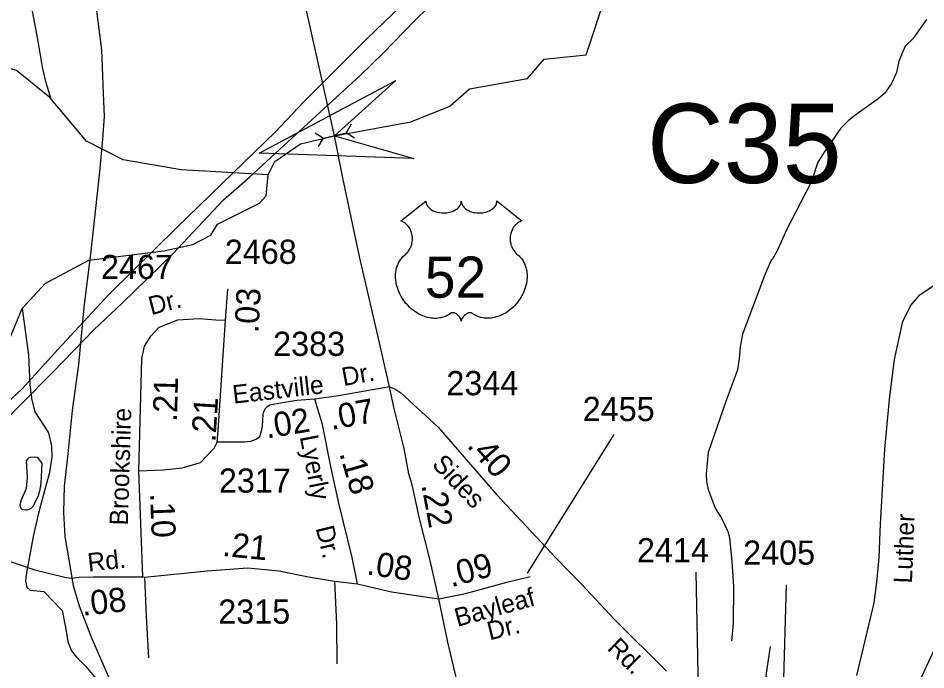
# Model space of a CAD drawing. Extents: x 1473865 to 1648260, y 639067 to 773536.
# Drawn here: x 1575239 to 1579931, y 668931 to 672298 of the extents above; entities that cross this region are included whole.
import ezdxf

# ---------------------------------------------------------------- set-up
doc = ezdxf.new("R2010")
doc.units = 0
for name, color, linetype in [('Exist Hydrographic Creek Single Shore', 7, 'Continuous'), ('Exist Hydrographic Misc Water Feature', 7, 'Continuous'), ('Exist Railroad Mainline', 7, 'Continuous'), ('Exist Road Non-System Type 51', 7, 'Continuous'), ('Exist Road Primary US Attributed', 7, 'Continuous'), ('Exist Road Primary US Mileage Hundredths English Label', 7, 'Continuous'), ('Exist Road Primary US Shield CELL', 7, 'Continuous'), ('Exist Road Primary US Shield Number Label', 7, 'Continuous'), ('Exist Road Secondary Mileage Hundredths English Label', 7, 'Continuous'), ('Exist Road Secondary Structure Culvert Attributed CELL', 7, 'Continuous'), ('Exist Road Secondary Structure Culvert CELL', 7, 'Continuous'), ('Exist Road Secondary Structure Culvert Number Label', 7, 'Continuous'), ('Exist Road Secondary Type 51 Attributed', 7, 'Continuous'), ('Exist Road Secondary Type 51 Label', 7, 'Continuous'), ('Exist Road Secondary Type 51 Number Label', 7, 'Continuous'), ('Exist Utilities Electrical Transmission Line', 7, 'Continuous')]:
    doc.layers.add(name, color=color, linetype=linetype)

msp = doc.modelspace()

# ---------------------------------------------------------------- linework, layer by layer
at = {"layer": 'Exist Hydrographic Creek Single Shore'}
for points in [[(1576531.6, 671488.4), (1576565.6, 671556.6), (1576698.7, 671649.2), (1576874.5, 671690), (1577269.5, 671762.3), (1577470.6, 671843.6), (1577571.6, 671933.4), (1577872.6, 671986.4), (1577957.6, 672086.5), (1578174.6, 672108.3), (1578278.6, 672421.4), (1578506.6, 672610.5), (1578766.6, 672674.1), (1578859.6, 672757.6), (1579018.6, 672836.4), (1579294.6, 672857.1), (1579479.6, 672981.4), (1579737.7, 672992.6), (1579855.7, 673032.9), (1580046.7, 672996.2)], [(1572659.6, 668937.4), (1572751.5, 668942), (1573606.7, 669417.5), (1574301.7, 669956.1), (1574569.1, 670069.9), (1574720.5, 670215.2), (1575082.6, 670418), (1575158.9, 670552), (1575227.9, 670718), (1575260.5, 670798.5), (1575378.5, 670927.4), (1575605.5, 671047.9), (1575992.6, 671095.5), (1576142.6, 671128.6), (1576235.6, 671176), (1576269.6, 671234.4), (1576487.6, 671341.5), (1576521.6, 671380.2), (1576531.6, 671488.4)]]:
    msp.add_lwpolyline(points, dxfattribs=at)
at = {"layer": 'Exist Hydrographic Misc Water Feature'}
for points in [[(1576531.6, 671488.4), (1576081.6, 671513.8), (1575782.6, 671565.9), (1575592.5, 671661.6), (1575403.6, 671888.6), (1575230.6, 672026.7), (1574707.6, 672175.1), (1574434.6, 672311.9), (1574193.6, 672382.4), (1574060.6, 672391.7)], [(1575409.9, 671879.3), (1575384.4, 671963.7), (1575365.3, 672043.9), (1575342.8, 672178.2), (1575308.8, 672360.6)], [(1579933.8, 672290.7), (1579864.7, 672191.5), (1579824.2, 672153.9), (1579791.4, 672076.3), (1579778.7, 672016.5), (1579754.1, 671960.8), (1579717.5, 671909.2), (1579685.2, 671881.6), (1579564.2, 671794.9), (1579531.9, 671769.3), (1579491.4, 671729.8), (1579406, 671606.3), (1579373.4, 671553.2), (1579340.3, 671453.5), (1579254.3, 671286.5), (1579213.4, 671207), (1579162.3, 671095.5), (1579136.1, 671051), (1579131.7, 671047.9), (1579098.8, 670972.3), (1578983.4, 670665.6), (1578970.7, 670601.8), (1578965.9, 670537.8), (1578957.3, 670481.9), (1578928.4, 670402.2), (1578899.6, 670322.5), (1578805.5, 670054.7), (1578795.3, 669943.8), (1578796.9, 669903.7), (1578806.4, 669863.6), (1578841.4, 669767.2), (1578876.7, 669710.8), (1578908.1, 669646.4), (1578915.7, 669614.3), (1578926.6, 669510.2), (1578930.2, 669467.6), (1578936.9, 669362), (1578934.8, 669170), (1578925.9, 669082.1)], [(1575260.5, 670798.5), (1575292.8, 670556.6), (1575299.1, 670404.5), (1575310.3, 670324.4), (1575325.5, 670264.2), (1575396.4, 670155.4), (1575411.7, 670087.2), (1575413, 670031.2), (1575402.1, 669951.3), (1575377.1, 669863.6), (1575343.8, 669739.9), (1575316.4, 669620.2), (1575280.2, 669422.7), (1575277.9, 669388.7), (1575281.6, 669364.6), (1575285.5, 669356.6), (1575301.4, 669342.4), (1575371.3, 669335.6), (1575466.2, 669238.5), (1575485.2, 669142.3), (1575496.5, 669078.1), (1575515.9, 669029.9), (1575541.7, 668997.5), (1575589.1, 668949), (1575666.1, 668856.1)], [(1575278.3, 669758.5), (1575287.9, 669758.6), (1575304, 669764.4), (1575318.2, 669778.2), (1575344.8, 669832), (1575353.1, 669863.8), (1575357.5, 669895.8), (1575362.7, 669999.7), (1575344.9, 670023.9), (1575336.9, 670028), (1575323, 670030.2), (1575299, 670028.5), (1575290.9, 670024.6), (1575280.7, 670010.7), (1575285.8, 669924.6), (1575281.2, 669868.7), (1575252.4, 669805), (1575248.1, 669781), (1575254, 669765), (1575263.9, 669758.9), (1575278.3, 669758.5)]]:
    msp.add_lwpolyline(points, dxfattribs=at)
at = {"layer": 'Exist Railroad Mainline'}
msp.add_lwpolyline([(1575640.2, 672362.8), (1575669.8, 672134.5), (1575679.4, 671910.2), (1575684, 671790.2), (1575674.8, 671672.2), (1575659, 671504.4), (1575636.9, 671298.6), (1575614.7, 671094.7), (1575579.6, 670803.1), (1575550.5, 670509.3), (1575518.1, 670271.5), (1575495.5, 670047.8), (1575477.7, 669879.9), (1575474.4, 669743.9), (1575481.1, 669619.7), (1575501.9, 669499.4), (1575524.4, 669367.1), (1575555.3, 669262.8), (1575617.6, 669096.1), (1575711.3, 668882.9)], dxfattribs=at)
at = {"layer": 'Exist Road Non-System Type 51'}
for points in [[(1576616.1, 670312.4), (1576597.1, 670309.3), (1576541.1, 670297.8), (1576526.9, 670289.3), (1576516.9, 670280.1), (1576509.9, 670268.2), (1576504.7, 670252.1), (1576500.3, 670190.2), (1576495.9, 670163.9), (1576487.9, 670140.2), (1576481.5, 670129.6), (1576467.7, 670120.4), (1576440.2, 670110.6), (1576409.6, 670106.8), (1576268.6, 670107.2)], [(1575891.9, 669410.9), (1575900.3, 669206.8), (1575912.6, 668992.7)], [(1576874.1, 669388.7), (1576884.4, 669166.6), (1576886.7, 668962.4)], [(1579126.1, 669052.5), (1579103.9, 668902.8), (1579119, 668848.5), (1579135.5, 668742.1), (1579128.6, 668688.2), (1579103.1, 668594.7), (1579073.4, 668532.7)]]:
    msp.add_lwpolyline(points, dxfattribs=at)
at = {"layer": 'Exist Road Primary US Attributed'}
for points in [[(1577158.1, 670394), (1577093.5, 670680.5), (1577003.4, 671066.1), (1576917.6, 671473.6), (1576874.5, 671690), (1576720, 672383.2), (1576671.5, 672584.5), (1576493.9, 673369.2)], [(1577413.3, 669297.5), (1577368.3, 669496.4), (1577311.7, 669719.2), (1577280.7, 669865.3), (1577273.9, 669894.3), (1577259.3, 669944.2), (1577235.3, 670074.7), (1577181.8, 670287.7), (1577158.1, 670394)], [(1577850, 667383.8), (1577812.6, 667540.4), (1577718.9, 667964.1), (1577664.3, 668183.2), (1577593, 668486.3), (1577516.3, 668841.7), (1577460, 669074.7), (1577413.3, 669297.5)]]:
    msp.add_lwpolyline(points, dxfattribs=at)
at = {"layer": 'Exist Road Primary US Shield CELL'}
msp.add_lwpolyline([(1577346.1, 671353), (1577346.4, 671347.6), (1577347.7, 671341.3), (1577348.7, 671338.1), (1577351.7, 671331.8), (1577356.5, 671324.5), (1577363.3, 671317.3), (1577371, 671310.9), (1577376.1, 671307.6), (1577384.9, 671302.9), (1577394.9, 671298.7), (1577406, 671295.5), (1577417.3, 671293.2), (1577429.7, 671291.9), (1577441.9, 671291.6), (1577455.1, 671292.6), (1577469.7, 671295.4), (1577476.4, 671297.2), (1577484, 671299.8), (1577490.9, 671302.7), (1577498.6, 671306.8), (1577504.8, 671310.7), (1577509.6, 671314.2), (1577516.4, 671320.7), (1577521.9, 671327.5), (1577524.1, 671331.3), (1577526.1, 671335), (1577528.8, 671342.7), (1577529.6, 671346.1), (1577530.1, 671353.2), (1577530.6, 671347.3), (1577531.2, 671343.5), (1577532.1, 671339.9), (1577533.7, 671336), (1577536.4, 671330.5), (1577539.4, 671326), (1577545.2, 671319.2), (1577548.7, 671315.9), (1577552, 671313.2), (1577560.7, 671307.2), (1577571, 671302.1), (1577576, 671299.8), (1577581.1, 671298), (1577587.7, 671296), (1577594.4, 671294.5), (1577601.1, 671293.3), (1577607.9, 671292.3), (1577614.9, 671291.8), (1577620.6, 671291.6), (1577627.6, 671291.7), (1577634.1, 671292.1), (1577640.7, 671292.9), (1577648, 671294.1), (1577653.8, 671295.4), (1577661.6, 671297.4), (1577668.6, 671299.9), (1577674.7, 671302.6), (1577682.7, 671306.8), (1577689.1, 671310.8), (1577693.8, 671314.6), (1577699.5, 671319.8), (1577704.8, 671325.9), (1577707.9, 671330.4), (1577710.1, 671335), (1577712.1, 671339.9), (1577713.4, 671345.1), (1577714, 671349.5), (1577714.1, 671353.4), (1577842.7, 671250.9), (1577839.7, 671249.8), (1577832.7, 671246.4), (1577827.2, 671243.1), (1577818.3, 671236.9), (1577814.5, 671233.4), (1577810.7, 671229.9), (1577807.2, 671226.1), (1577804.2, 671222.5), (1577800.4, 671217.3), (1577797.1, 671212.2), (1577793.8, 671206.5), (1577791.4, 671201.5), (1577787.5, 671191.2), (1577785.6, 671184.7), (1577784.4, 671179.1), (1577782.9, 671167.6), (1577782.5, 671162.2), (1577782.5, 671156.8), (1577782.8, 671151.1), (1577783.3, 671145.6), (1577784.3, 671139.9), (1577785.2, 671134.9), (1577786.8, 671128.7), (1577789.1, 671121.6), (1577791.9, 671114.7), (1577797.8, 671103.5), (1577805.3, 671092.1), (1577810.7, 671085.7), (1577816, 671080.2), (1577824, 671073.6), (1577828.3, 671069.8), (1577833.2, 671064.8), (1577841.3, 671055.5), (1577844.5, 671051.1), (1577847.8, 671046.1), (1577850.9, 671041), (1577853.9, 671035.6), (1577856.3, 671030.8), (1577860.8, 671019.8), (1577864.1, 671009), (1577865.7, 671003.4), (1577868.1, 670990.8), (1577869, 670984.6), (1577870, 670972.3), (1577870, 670957.4), (1577868.9, 670943.2), (1577866.2, 670926.8), (1577864, 670916.9), (1577860.6, 670905.4), (1577857.4, 670895.4), (1577851.5, 670880.8), (1577846.3, 670870.1), (1577839.5, 670857.7), (1577834.9, 670850.2), (1577829.5, 670842.1), (1577822.7, 670832.8), (1577814.8, 670823), (1577805.3, 670812.5), (1577797.7, 670804.9), (1577787.6, 670795.9), (1577781.6, 670790.9), (1577772.9, 670784.4), (1577761.1, 670776.4), (1577749.4, 670769.7), (1577739.4, 670764.6), (1577730.6, 670760.8), (1577719.2, 670756.5), (1577700.2, 670751.2), (1577693.3, 670749.8), (1577685.1, 670748.6), (1577677.4, 670747.8), (1577670, 670747.3), (1577660, 670747.3), (1577650, 670748.1), (1577640.6, 670749.5), (1577630.8, 670751.5), (1577620.6, 670754.6), (1577611.2, 670758.2), (1577601.8, 670762.8), (1577585.9, 670772.9), (1577581.3, 670775.3), (1577578.7, 670776), (1577572.6, 670776.3), (1577566.8, 670775.1), (1577560.9, 670772.7), (1577557.3, 670770.8), (1577552.6, 670767.7), (1577548.9, 670764.8), (1577544.5, 670760.6), (1577541.5, 670757.1), (1577539.2, 670754.4), (1577534.7, 670747.3), (1577533.1, 670744), (1577531.4, 670739.7), (1577530, 670733.3), (1577527.9, 670741.3), (1577525.6, 670746.7), (1577522.8, 670751.2), (1577520, 670755.2), (1577515.5, 670760.4), (1577511.5, 670764.3), (1577506.6, 670768.2), (1577501.5, 670771.4), (1577497.3, 670773.5), (1577493.5, 670774.9), (1577488.9, 670776.1), (1577485.1, 670776.4), (1577482, 670776.3), (1577477.7, 670775.3), (1577471.9, 670771.1), (1577466.4, 670767.3), (1577460.4, 670763.6), (1577453.2, 670759.8), (1577448, 670757.4), (1577441.8, 670754.9), (1577434.5, 670752.5), (1577426.6, 670750.5), (1577418.5, 670748.9), (1577411.3, 670747.7), (1577403.6, 670747), (1577396.7, 670746.8), (1577389.5, 670746.9), (1577382.8, 670747.4), (1577374.9, 670748.1), (1577365.2, 670749.5), (1577357.2, 670751.4), (1577348.7, 670753.7), (1577339.9, 670756.4), (1577330.6, 670760), (1577318.9, 670765.1), (1577310.8, 670769.2), (1577297.9, 670776.6), (1577282.9, 670787), (1577271.5, 670796.2), (1577263.2, 670803.7), (1577251, 670816.2), (1577243.8, 670824.3), (1577232.5, 670838.9), (1577225.3, 670849.5), (1577220.7, 670857.2), (1577213.8, 670869.7), (1577210.1, 670877.5), (1577205.2, 670888.9), (1577201.4, 670899.3), (1577198.2, 670909.2), (1577196.5, 670915.5), (1577194, 670926.5), (1577192.6, 670934.3), (1577191.1, 670945.1), (1577190.3, 670956.4), (1577190.2, 670966.8), (1577190.4, 670975.5), (1577191.4, 670985.6), (1577193.1, 670996.3), (1577195.2, 671005.5), (1577197, 671012.1), (1577199.8, 671020.1), (1577203.4, 671029), (1577207.6, 671037.5), (1577211.7, 671044.6), (1577216.8, 671052.2), (1577221.8, 671058.7), (1577228.4, 671065.8), (1577235.2, 671072.3), (1577241.5, 671077.4), (1577248.9, 671084.7), (1577252.8, 671089.1), (1577257.5, 671095.3), (1577261.2, 671101), (1577264.1, 671106.1), (1577268.1, 671113.6), (1577270.4, 671119.2), (1577273.4, 671127.9), (1577274.8, 671134), (1577276.4, 671141.8), (1577277.4, 671149.2), (1577277.7, 671158.4), (1577277.5, 671166), (1577276.5, 671174.8), (1577274.8, 671183.4), (1577272.8, 671190.8), (1577269.6, 671199.3), (1577266.7, 671205.5), (1577261.8, 671214), (1577256.3, 671221.8), (1577250.7, 671228.2), (1577245, 671233.9), (1577239.5, 671238.1), (1577234.3, 671241.9), (1577227.8, 671245.8), (1577221.5, 671248.9), (1577217.5, 671250.5)], close=True, dxfattribs=at)
at = {"layer": 'Exist Road Secondary Structure Culvert Attributed CELL'}
msp.add_lwpolyline([(1577284.2, 671572.1), (1576484.7, 671600.1), (1577191.1, 671975.6), (1576874.5, 671690)], close=True, dxfattribs=at)
at = {"layer": 'Exist Road Secondary Structure Culvert CELL'}
for p, q in [((1576960.3, 671749.9), (1576934.7, 671706)), ((1576774.6, 671706.2), (1576817, 671678.3)), ((1576817, 671678.3), (1576934.7, 671706)), ((1576977.2, 671678.1), (1576934.7, 671706)), ((1576791.5, 671634.4), (1576817, 671678.3))]:
    msp.add_line(p, q, dxfattribs=at)
at = {"layer": 'Exist Road Secondary Type 51 Attributed'}
for points in [[(1579574.2, 668901.6), (1579663.7, 669278.1), (1579677.5, 669383.9), (1579689.3, 669511.9), (1579696, 669685.9), (1579720, 670071.6), (1579744, 670327.4), (1579755.9, 670426), (1579769.2, 670535), (1579812.1, 670730.4), (1579851.4, 670811.9), (1579900.2, 670869.1), (1580237.9, 671096), (1580377.5, 671199.8), (1580525.1, 671295.5), (1581079, 671676.9), (1581261, 671798.1), (1581578.6, 672029.2), (1581621.2, 672068.5), (1581680.4, 672203.1), (1581736.7, 672333.4), (1581770.6, 672453), (1581849.7, 672611.2), (1581859.2, 672629.6)], [(1576310.7, 670738.1), (1576322.4, 670899.8)], [(1575862.9, 669959.6), (1575878.8, 670539.4), (1575891.7, 670603.7), (1575924.9, 670655.7), (1575968.7, 670701), (1576064.6, 670738.7), (1576175.3, 670745.7), (1576260.9, 670739.3), (1576310.7, 670738.1)], [(1575862.9, 669959.6), (1575991.2, 669963.9), (1576087.5, 669974.6), (1576181.7, 670002.4), (1576251.9, 670077), (1576268.6, 670107.2), (1576273.7, 670167.4), (1576310.7, 670738.1)], [(1577158.1, 670394), (1576895.6, 670346.9), (1576773.4, 670330)], [(1577158.1, 670394), (1577187.1, 670382.5), (1577218.2, 670362.7), (1577410.3, 670184.5), (1577564.8, 670005.8), (1577712.9, 669834.6), (1578019.3, 669509.7), (1578151.7, 669373.4), (1578322.1, 669192.2), (1578590.7, 668925.2)], [(1576773.4, 670330), (1576679.2, 670322.7), (1576616.1, 670312.4)], [(1576994.1, 669375.6), (1576965, 669511.9), (1576920.5, 669694.5), (1576897.5, 669792), (1576856.7, 669973.1), (1576812.4, 670199.5), (1576773.4, 670330)], [(1575883.3, 669411.2), (1575862.9, 669959.6)], [(1575069.7, 669533.8), (1575325.5, 669447.6), (1575481.1, 669410.1), (1575514.2, 669405.4)], [(1575883.3, 669411.2), (1575891.9, 669410.9), (1576216.5, 669442.6), (1576426.7, 669458.7), (1576586.8, 669442.9), (1576740.3, 669411.8), (1576874.1, 669388.7), (1576994.1, 669375.6)], [(1575514.2, 669405.4), (1575555.2, 669410.4), (1575627.8, 669412.3), (1575758.2, 669412.3), (1575883.3, 669411.2)], [(1577413.3, 669297.5), (1577551.9, 669325.4), (1577772.8, 669385.9), (1577885.1, 669413.3)], [(1576994.1, 669375.6), (1577169.7, 669334.1), (1577413.3, 669297.5)]]:
    msp.add_lwpolyline(points, dxfattribs=at)
at = {"layer": 'Exist Road Secondary Type 51 Number Label'}
for p, q in [((1577871.5, 669430.2), (1578320, 670147.8)), ((1578774.5, 667917.2), (1578744.6, 669436.2)), ((1579181.2, 668317.8), (1579211.1, 669370.4)), ((1579450.3, 667911.2), (1580066.3, 669232.8))]:
    msp.add_line(p, q, dxfattribs=at)
at = {"layer": 'Exist Utilities Electrical Transmission Line'}
for points in [[(1572755.8, 667768.2), (1572899.5, 667918.8), (1573184.8, 668221.6), (1573522.8, 668591.9), (1573842.6, 668932.5), (1574115.7, 669227.5), (1574239.1, 669344.2), (1574637, 669703.8), (1574956.3, 670000.3), (1575083.9, 670133), (1575419.5, 670471.4), (1575629.9, 670687), (1575777.4, 670825.3), (1576038.3, 671080.6), (1576301.4, 671359.6), (1576434.6, 671476.1), (1576654.8, 671677.8), (1577006.5, 672002.1), (1577125.7, 672116.7), (1577291.6, 672286.8), (1577687.8, 672674.6)], [(1577273, 672415.1), (1577038.5, 672187.7), (1576714.8, 671863.3), (1576569.2, 671710.7), (1576348.8, 671497.1), (1576059.8, 671216.4), (1575831.1, 670990.9), (1575709.9, 670872.1), (1575446.8, 670587.1), (1575258.6, 670381), (1575088.8, 670226.9), (1574852.3, 670003.6), (1574700.8, 669871.2), (1574567.5, 669742.6), (1574304.8, 669493.4), (1574001.4, 669192.8), (1573702.1, 668890.1), (1573394.7, 668579.3), (1573141.9, 668328.1), (1572868.7, 668035.1), (1572577.3, 667736.2)]]:
    msp.add_lwpolyline(points, dxfattribs=at)

# ---------------------------------------------------------------- texts
at = {"layer": 'Exist Road Primary US Mileage Hundredths English Label'}
msp.add_text('.22', height=125, rotation=280.5234, dxfattribs=at).set_placement((1577323.2, 669886.2))
at = {"layer": 'Exist Road Primary US Shield Number Label'}
msp.add_text('52', height=212.5, dxfattribs=at).set_placement((1577341.8, 670853.7))
at = {"layer": 'Exist Road Secondary Mileage Hundredths English Label'}
for s, rotation, p in [('.03', 87.0441, (1576481.6, 670669.5)), ('.21', 88.4268, (1576060, 670211)), ('.21', 86.296, (1576258.6, 670105.5)), ('.07', 10.1781, (1576858.7, 670170.8)), ('.02', 9.2324, (1576524.9, 670126.2)), ('.40', 311.3403, (1577554.9, 670087.2)), ('.18', 286.3431, (1576898.9, 670049.6)), ('.10', 272.1322, (1575921.1, 669843.3)), ('.21', 354.3488, (1576291.8, 669520.1)), ('.08', 351.4695, (1577036.6, 669424.8)), ('.09', 15.332, (1577477.9, 669357.7)), ('.08', 6.2277, (1575573, 669210.3))]:
    msp.add_text(s, height=125, rotation=rotation, dxfattribs=at).set_placement(p)
at = {"layer": 'Exist Road Secondary Structure Culvert Number Label'}
msp.add_text('C35', height=410.1, dxfattribs=at).set_placement((1578490.1, 671446.3))
at = {"layer": 'Exist Road Secondary Type 51 Label'}
for s, rotation, p in [('Dr.', 14.429, (1575926.8, 670763.3)), ('Dr.', 10.1781, (1576921.1, 670396.9)), ('Eastville', 6.5618, (1576352.7, 670306.2)), ('Brookshire', 88.2879, (1575806.4, 669676.4)), ('Lyerly', 281.0587, (1576694.8, 670135.4)), ('Sides', 313.3646, (1577373.9, 669989)), ('Luther', 87.789, (1579859.3, 669376.5)), ('Dr.', 283.7073, (1576776.9, 669664.2)), ('Rd.', 6.2277, (1575603.1, 669438.3)), ('Bayleaf', 15.332, (1577509.8, 669153.3)), ('Dr.', 13.7172, (1577676.6, 669083.6)), ('Rd.', 315.5532, (1578279.1, 669038.7))]:
    msp.add_text(s, height=95, rotation=rotation, dxfattribs=at).set_placement(p)
at = {"layer": 'Exist Road Secondary Type 51 Number Label'}
for s, p in [('2468', (1576307.4, 671028.5)), ('2467', (1575667.3, 670950)), ('2383', (1576557.4, 670553.1)), ('2344', (1577452.7, 670350)), ('2455', (1578157.5, 670216.4)), ('2317', (1576277.1, 669846.4)), ('2414', (1578437.9, 669486.9)), ('2405', (1578986.9, 669474.5)), ('2315', (1576273.8, 669169.8))]:
    msp.add_text(s, height=125, dxfattribs=at).set_placement(p)

doc.saveas('drawing.dxf')
